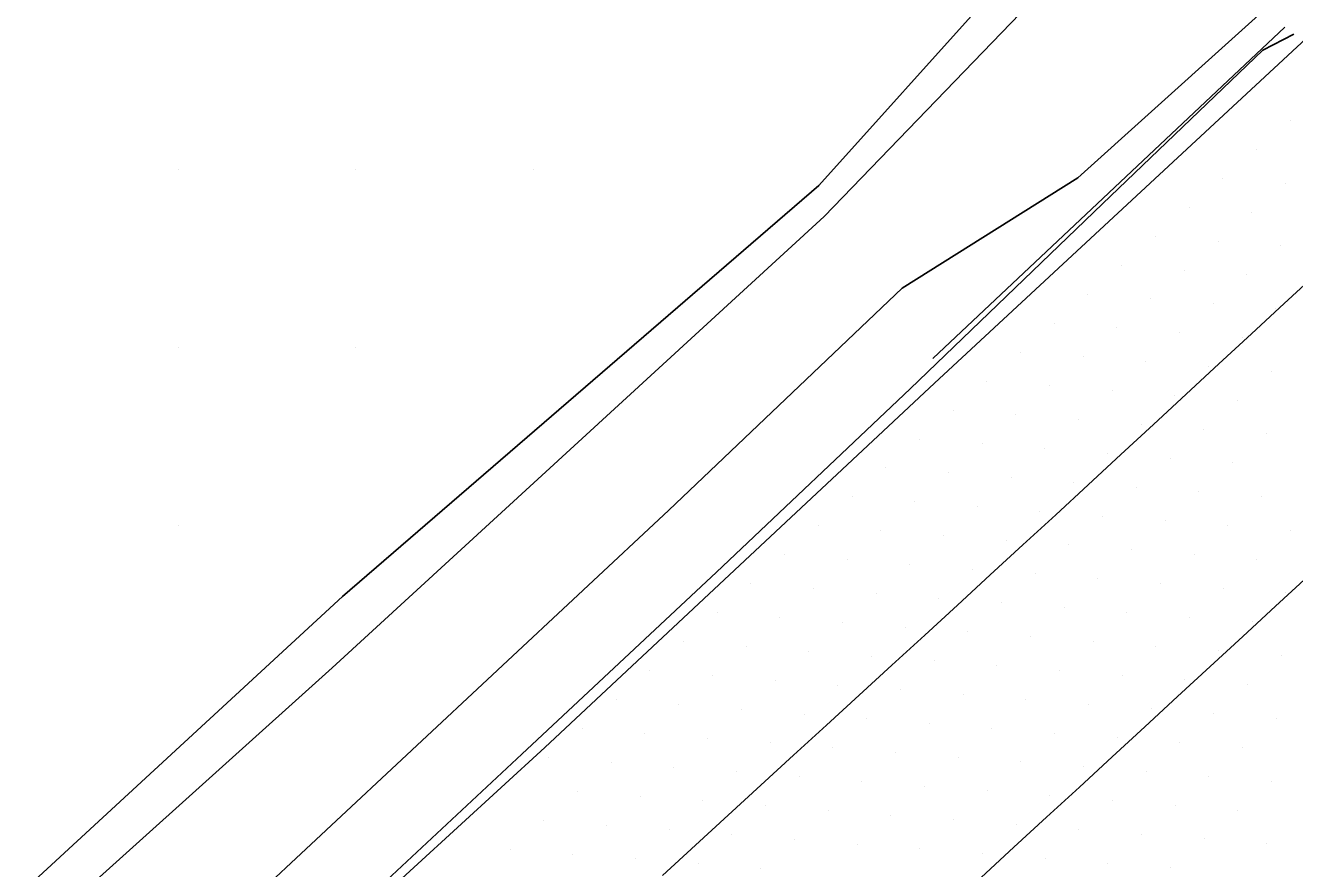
# Model space of a CAD drawing. Extents: x 1548934 to 1561348, y 809680 to 824075.
# Drawn here: x 1551931.4 to 1552002.8, y 810930.7 to 810978.1 of the extents above; entities that cross this region are included whole.
import ezdxf

# ---------------------------------------------------------------- set-up
doc = ezdxf.new("R2010")
doc.units = 0
for name, color, linetype in [('E_NCDOT_Vertical_Profile_Ground_Line', 7, 'Continuous'), ('Exist DTM QL2 LIDAR Elevation Point', 7, 'Continuous'), ('Exist DTM Scan Elevation Point', 7, 'Continuous'), ('Exist Guardrail', 7, 'Continuous'), ('P_RDY_Terminator_Cell', 7, 'Continuous'), ('PH Exist DTM Breakline', 7, 'Continuous')]:
    doc.layers.add(name, color=color, linetype=linetype)

msp = doc.modelspace()

# ---------------------------------------------------------------- linework, layer by layer
at = {"layer": 'E_NCDOT_Vertical_Profile_Ground_Line'}
msp.add_lwpolyline([(1551916.371, 810897.058), (1551938.535, 810917.275), (1551960.652, 810937.518), (1551982.56, 810958.014), (1552004.504, 810978.339), (1552026.319, 810998.917), (1552048.088, 811019.511), (1552069.812, 811040.132), (1552091.656, 811060.693), (1552113.491, 811081.331), (1552135.259, 811101.951), (1552157.034, 811122.672), (1552170.309, 811135.33)], dxfattribs=at)
at = {"layer": 'Exist DTM QL2 LIDAR Elevation Point'}
for p, q in [((1551940.014, 810970.008), (1551940.014, 810970.008)), ((1551950.015, 810970.008), (1551950.015, 810970.008)), ((1551960.016, 810970.008), (1551960.016, 810970.008)), ((1551940.014, 810960.008), (1551940.014, 810960.008)), ((1551950.015, 810960.008), (1551950.015, 810960.008)), ((1551940.014, 810950.007), (1551940.014, 810950.007))]:
    msp.add_line(p, q, dxfattribs=at)
at = {"layer": 'Exist DTM Scan Elevation Point'}
for p, q in [((1552002.581, 810972.781), (1552002.581, 810972.781)), ((1552000.684, 810971.153), (1552000.684, 810971.153)), ((1551998.788, 810969.523), (1551998.788, 810969.523)), ((1552002.313, 810969.256), (1552002.313, 810969.256)), ((1551996.892, 810967.895), (1551996.892, 810967.895)), ((1552000.416, 810967.627), (1552000.416, 810967.627)), ((1551994.995, 810966.266), (1551994.995, 810966.266)), ((1551998.52, 810965.998), (1551998.52, 810965.998)), ((1552002.045, 810965.73), (1552002.045, 810965.73)), ((1551993.099, 810964.637), (1551993.099, 810964.637)), ((1551996.623, 810964.369), (1551996.623, 810964.369)), ((1552000.148, 810964.101), (1552000.148, 810964.101)), ((1551991.202, 810963.008), (1551991.202, 810963.008)), ((1551994.727, 810962.74), (1551994.727, 810962.74)), ((1551998.252, 810962.472), (1551998.252, 810962.472)), ((1552001.777, 810962.204), (1552001.777, 810962.204)), ((1551989.306, 810961.379), (1551989.306, 810961.379)), ((1551992.831, 810961.111), (1551992.831, 810961.111)), ((1551996.356, 810960.843), (1551996.356, 810960.843)), ((1551999.88, 810960.575), (1551999.88, 810960.575)), ((1551987.409, 810959.75), (1551987.409, 810959.75)), ((1551990.934, 810959.482), (1551990.934, 810959.482)), ((1551994.459, 810959.214), (1551994.459, 810959.214)), ((1551997.984, 810958.946), (1551997.984, 810958.946)), ((1552001.509, 810958.679), (1552001.509, 810958.679)), ((1551985.513, 810958.121), (1551985.513, 810958.121)), ((1551989.038, 810957.853), (1551989.038, 810957.853)), ((1551992.563, 810957.585), (1551992.563, 810957.585)), ((1551996.088, 810957.317), (1551996.088, 810957.317)), ((1551999.613, 810957.05), (1551999.613, 810957.05)), ((1551983.617, 810956.492), (1551983.617, 810956.492)), ((1551987.142, 810956.224), (1551987.142, 810956.224)), ((1551990.666, 810955.956), (1551990.666, 810955.956)), ((1551994.191, 810955.688), (1551994.191, 810955.688)), ((1551997.717, 810955.421), (1551997.717, 810955.421)), ((1551981.721, 810954.863), (1551981.721, 810954.863)), ((1552001.242, 810955.153), (1552001.242, 810955.153)), ((1551985.245, 810954.595), (1551985.245, 810954.595)), ((1551988.77, 810954.327), (1551988.77, 810954.327)), ((1551992.295, 810954.06), (1551992.295, 810954.06)), ((1551979.824, 810953.234), (1551979.824, 810953.234)), ((1551995.82, 810953.792), (1551995.82, 810953.792)), ((1551999.345, 810953.524), (1551999.345, 810953.524)), ((1551983.349, 810952.966), (1551983.349, 810952.966)), ((1551986.874, 810952.698), (1551986.874, 810952.698)), ((1551990.399, 810952.431), (1551990.399, 810952.431)), ((1551993.924, 810952.163), (1551993.924, 810952.163)), ((1551997.449, 810951.895), (1551997.449, 810951.895)), ((1551977.928, 810951.605), (1551977.928, 810951.605)), ((1551981.453, 810951.337), (1551981.453, 810951.337)), ((1551984.977, 810951.07), (1551984.977, 810951.07)), ((1552000.974, 810951.627), (1552000.974, 810951.627)), ((1551988.502, 810950.802), (1551988.502, 810950.802)), ((1551992.027, 810950.534), (1551992.027, 810950.534)), ((1551976.031, 810949.976), (1551976.031, 810949.976)), ((1551979.556, 810949.709), (1551979.556, 810949.709)), ((1551995.553, 810950.266), (1551995.553, 810950.266)), ((1551999.078, 810949.999), (1551999.078, 810949.999)), ((1552002.603, 810949.731), (1552002.603, 810949.731)), ((1551983.081, 810949.441), (1551983.081, 810949.441)), ((1551986.606, 810949.173), (1551986.606, 810949.173)), ((1551974.135, 810948.347), (1551974.135, 810948.347)), ((1551990.131, 810948.905), (1551990.131, 810948.905)), ((1551993.656, 810948.637), (1551993.656, 810948.637)), ((1551997.181, 810948.37), (1551997.181, 810948.37)), ((1551977.66, 810948.08), (1551977.66, 810948.08)), ((1551981.185, 810947.812), (1551981.185, 810947.812)), ((1551984.71, 810947.544), (1551984.71, 810947.544)), ((1552000.707, 810948.102), (1552000.707, 810948.102)), ((1551988.235, 810947.276), (1551988.235, 810947.276)), ((1551991.76, 810947.008), (1551991.76, 810947.008)), ((1551972.239, 810946.719), (1551972.239, 810946.719)), ((1551975.763, 810946.45), (1551975.763, 810946.45)), ((1551979.288, 810946.183), (1551979.288, 810946.183)), ((1551995.285, 810946.741), (1551995.285, 810946.741)), ((1551998.81, 810946.473), (1551998.81, 810946.473)), ((1552002.335, 810946.205), (1552002.335, 810946.205)), ((1551982.813, 810945.915), (1551982.813, 810945.915)), ((1551986.338, 810945.647), (1551986.338, 810945.647)), ((1551989.863, 810945.379), (1551989.863, 810945.379)), ((1551970.342, 810945.09), (1551970.342, 810945.09)), ((1551973.867, 810944.822), (1551973.867, 810944.822)), ((1551993.389, 810945.112), (1551993.389, 810945.112)), ((1551996.914, 810944.844), (1551996.914, 810944.844)), ((1551977.392, 810944.554), (1551977.392, 810944.554)), ((1551980.917, 810944.286), (1551980.917, 810944.286)), ((1551984.442, 810944.018), (1551984.442, 810944.018)), ((1552000.439, 810944.576), (1552000.439, 810944.576)), ((1551968.446, 810943.461), (1551968.446, 810943.461)), ((1551987.967, 810943.751), (1551987.967, 810943.751)), ((1551991.492, 810943.483), (1551991.492, 810943.483)), ((1551995.017, 810943.215), (1551995.017, 810943.215)), ((1551971.971, 810943.193), (1551971.971, 810943.193)), ((1551975.496, 810942.925), (1551975.496, 810942.925)), ((1551979.02, 810942.657), (1551979.02, 810942.657)), ((1551998.543, 810942.948), (1551998.543, 810942.948)), ((1552002.068, 810942.68), (1552002.068, 810942.68)), ((1551966.549, 810941.832), (1551966.549, 810941.832)), ((1551982.546, 810942.389), (1551982.546, 810942.389)), ((1551986.071, 810942.122), (1551986.071, 810942.122)), ((1551989.596, 810941.854), (1551989.596, 810941.854)), ((1551970.075, 810941.564), (1551970.075, 810941.564)), ((1551973.599, 810941.296), (1551973.599, 810941.296)), ((1551993.121, 810941.586), (1551993.121, 810941.586)), ((1551996.646, 810941.319), (1551996.646, 810941.319)), ((1551977.124, 810941.028), (1551977.124, 810941.028)), ((1551980.649, 810940.76), (1551980.649, 810940.76)), ((1551984.174, 810940.493), (1551984.174, 810940.493)), ((1552000.171, 810941.051), (1552000.171, 810941.051)), ((1551964.653, 810940.203), (1551964.653, 810940.203)), ((1551968.178, 810939.935), (1551968.178, 810939.935)), ((1551971.703, 810939.667), (1551971.703, 810939.667)), ((1551987.699, 810940.225), (1551987.699, 810940.225)), ((1551991.225, 810939.957), (1551991.225, 810939.957)), ((1551994.75, 810939.69), (1551994.75, 810939.69)), ((1551975.228, 810939.399), (1551975.228, 810939.399)), ((1551978.753, 810939.131), (1551978.753, 810939.131)), ((1551998.275, 810939.422), (1551998.275, 810939.422)), ((1552001.8, 810939.154), (1552001.8, 810939.154)), ((1551962.757, 810938.574), (1551962.757, 810938.574)), ((1551966.281, 810938.306), (1551966.281, 810938.306)), ((1551982.278, 810938.864), (1551982.278, 810938.864)), ((1551985.803, 810938.596), (1551985.803, 810938.596)), ((1551989.328, 810938.328), (1551989.328, 810938.328)), ((1551969.806, 810938.038), (1551969.806, 810938.038)), ((1551973.332, 810937.771), (1551973.332, 810937.771)), ((1551976.856, 810937.502), (1551976.856, 810937.502)), ((1551992.853, 810938.061), (1551992.853, 810938.061)), ((1551996.378, 810937.793), (1551996.378, 810937.793)), ((1551999.904, 810937.525), (1551999.904, 810937.525)), ((1551960.86, 810936.945), (1551960.86, 810936.945)), ((1551980.382, 810937.235), (1551980.382, 810937.235)), ((1551983.907, 810936.967), (1551983.907, 810936.967)), ((1551964.385, 810936.677), (1551964.385, 810936.677)), ((1551967.91, 810936.409), (1551967.91, 810936.409)), ((1551971.435, 810936.141), (1551971.435, 810936.141)), ((1551987.432, 810936.7), (1551987.432, 810936.7)), ((1551990.957, 810936.432), (1551990.957, 810936.432)), ((1551994.482, 810936.164), (1551994.482, 810936.164)), ((1551974.96, 810935.874), (1551974.96, 810935.874)), ((1551978.485, 810935.606), (1551978.485, 810935.606)), ((1551998.007, 810935.896), (1551998.007, 810935.896)), ((1552001.532, 810935.629), (1552001.532, 810935.629)), ((1551962.489, 810935.048), (1551962.489, 810935.048)), ((1551966.014, 810934.78), (1551966.014, 810934.78)), ((1551982.01, 810935.338), (1551982.01, 810935.338)), ((1551985.536, 810935.071), (1551985.536, 810935.071)), ((1551989.061, 810934.803), (1551989.061, 810934.803)), ((1551969.539, 810934.512), (1551969.539, 810934.512)), ((1551973.064, 810934.245), (1551973.064, 810934.245)), ((1551976.589, 810933.977), (1551976.589, 810933.977)), ((1551992.586, 810934.535), (1551992.586, 810934.535)), ((1551996.111, 810934.267), (1551996.111, 810934.267)), ((1551999.636, 810934), (1551999.636, 810934)), ((1551960.592, 810933.419), (1551960.592, 810933.419)), ((1551980.114, 810933.709), (1551980.114, 810933.709)), ((1551983.639, 810933.442), (1551983.639, 810933.442)), ((1551964.117, 810933.151), (1551964.117, 810933.151)), ((1551967.642, 810932.884), (1551967.642, 810932.884)), ((1551971.167, 810932.616), (1551971.167, 810932.616)), ((1551987.164, 810933.174), (1551987.164, 810933.174)), ((1551990.689, 810932.906), (1551990.689, 810932.906)), ((1551994.214, 810932.639), (1551994.214, 810932.639)), ((1551958.696, 810931.79), (1551958.696, 810931.79)), ((1551974.692, 810932.348), (1551974.692, 810932.348)), ((1551978.218, 810932.08), (1551978.218, 810932.08)), ((1551981.743, 810931.813), (1551981.743, 810931.813)), ((1551997.74, 810932.371), (1551997.74, 810932.371)), ((1552001.265, 810932.103), (1552001.265, 810932.103)), ((1551962.221, 810931.522), (1551962.221, 810931.522)), ((1551965.746, 810931.254), (1551965.746, 810931.254)), ((1551985.268, 810931.545), (1551985.268, 810931.545)), ((1551988.793, 810931.277), (1551988.793, 810931.277)), ((1551969.271, 810930.987), (1551969.271, 810930.987)), ((1551972.796, 810930.719), (1551972.796, 810930.719)), ((1551992.318, 810931.01), (1551992.318, 810931.01)), ((1551995.843, 810930.742), (1551995.843, 810930.742))]:
    msp.add_line(p, q, dxfattribs=at)
at = {"layer": 'Exist Guardrail'}
for points in [[(1551757.983, 810757.324), (1551769.38, 810767.068), (1551780.686, 810776.926), (1551791.953, 810786.827), (1551803.251, 810796.694), (1551814.514, 810806.594), (1551825.811, 810816.461), (1551837.07, 810826.37), (1551848.296, 810836.318), (1551859.509, 810846.279), (1551870.676, 810856.292), (1551881.798, 810866.357), (1551892.982, 810876.353), (1551904.137, 810886.38), (1551915.273, 810896.429), (1551926.283, 810906.614), (1551937.333, 810916.757), (1551948.379, 810926.903), (1551959.351, 810937.132), (1551970.296, 810947.379), (1551981.198, 810957.682), (1551992.011, 810968.086), (1552001.046, 810976.727), (1552002.786, 810977.64)], [(1551982.478, 810959.397), (1552002.287, 810978.026)]]:
    msp.add_lwpolyline(points, dxfattribs=at)
at = {"layer": 'P_RDY_Terminator_Cell'}
for points in [[(1551967.273, 810930.324), (1551969.116, 810932.014), (1551970.959, 810933.703), (1551972.802, 810935.392), (1551974.645, 810937.082), (1551976.488, 810938.771), (1551978.331, 810940.46), (1551980.174, 810942.149), (1551982.016, 810943.839), (1551983.859, 810945.528), (1551985.702, 810947.217), (1551987.545, 810948.907), (1551989.388, 810950.596), (1551991.223, 810952.294), (1551993.059, 810953.991), (1551994.894, 810955.689), (1551996.729, 810957.386), (1551998.564, 810959.084), (1552000.4, 810960.781), (1552002.235, 810962.479), (1552004.07, 810964.176)], [(1552003.586, 810947.151), (1552001.748, 810945.457), (1551999.909, 810943.763), (1551998.071, 810942.069), (1551996.232, 810940.374), (1551994.394, 810938.68), (1551992.556, 810936.986), (1551990.717, 810935.292), (1551988.879, 810933.597), (1551987.041, 810931.903), (1551985.202, 810930.209)]]:
    msp.add_lwpolyline(points, dxfattribs=at)
at = {"layer": 'PH Exist DTM Breakline'}
for points in [[(1551976.063, 810969.117), (1551985.645, 810979.795), (1551992.953, 810987.239), (1551997.818, 810992.112), (1552006.041, 810999.753), (1552010.845, 811004.547), (1552015.458, 811008.38), (1552024.583, 811015.752), (1552030.321, 811021.531), (1552038.79, 811029.805), (1552047.218, 811037.777), (1552058.63, 811048.937), (1552067.819, 811057.978), (1552078.405, 811068.681), (1552086.915, 811077.172), (1552097.903, 811087.205), (1552108.724, 811097.642), (1552127.218, 811115.388), (1552138.178, 811125.757), (1552150.17, 811138.937)], [(1551976.365, 810967.374), (1551990.019, 810981.527), (1552001.334, 810991.787), (1552010.226, 811000.09), (1552024.354, 811013.278), (1552036.329, 811024.4), (1552051.566, 811038.401), (1552060.653, 811048.245), (1552069.181, 811056.77), (1552080.239, 811066.769), (1552090.883, 811077.637), (1552102.683, 811090.029), (1552112.717, 811099.388), (1552122.499, 811106.782), (1552140.467, 811123.191), (1552153.599, 811136.588)], [(1552161.51, 811130.572), (1552144.968, 811115.315), (1552129.094, 811100.893), (1552111.266, 811084.329), (1552094.286, 811067.651), (1552076.639, 811051.149), (1552059.635, 811035.387), (1552041.29, 811017.374), (1552022.434, 810999.678), (1552003.445, 810981.098), (1551990.636, 810969.546), (1551980.751, 810963.343)], [(1551976.063, 810969.117), (1551949.262, 810946.008), (1551929.742, 810928.027), (1551906.224, 810905.666), (1551886.676, 810885.568), (1551862.451, 810861.533), (1551842.48, 810843.549), (1551829.474, 810833.372), (1551817.96, 810825.212), (1551812.063, 810821.762), (1551801.327, 810815.073)], [(1551976.365, 810967.374), (1551948.686, 810941.996), (1551929.965, 810925.173), (1551906.224, 810905.666)], [(1551840.823, 810836.732), (1551856.549, 810850.401), (1551870.567, 810863.56), (1551885.818, 810877.518), (1551900.338, 810889.87), (1551921.207, 810908.312), (1551938.697, 810923.865), (1551967.629, 810950.867), (1551980.751, 810963.343)]]:
    msp.add_lwpolyline(points, dxfattribs=at)

doc.saveas('drawing.dxf')
